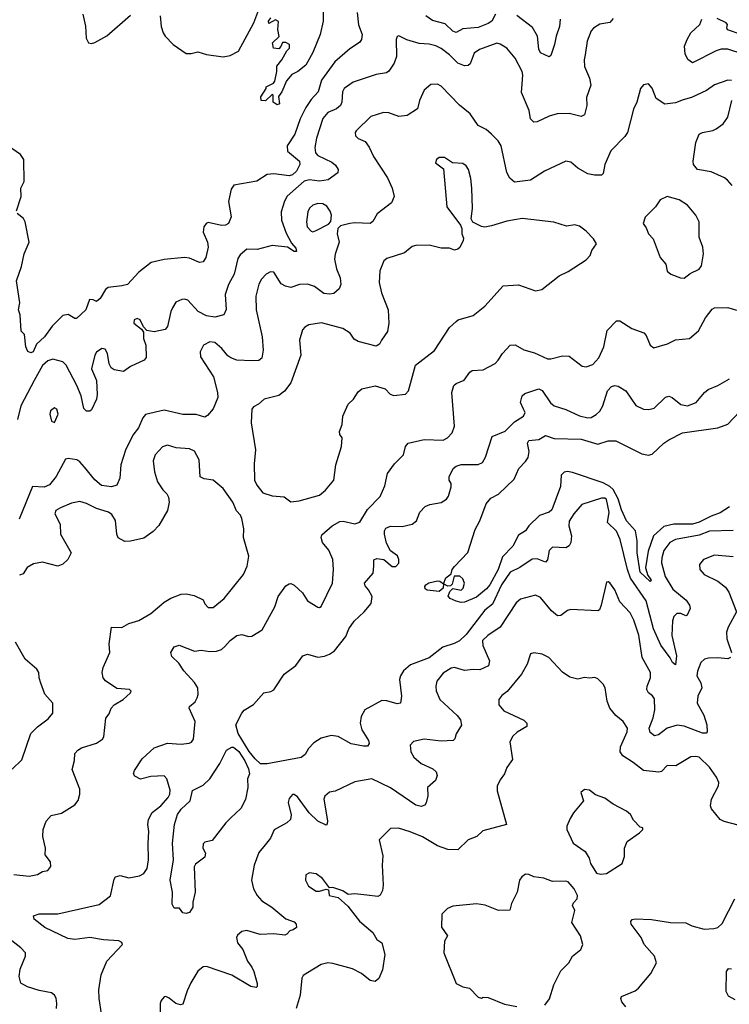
# Model space of a CAD drawing. Extents: x 2133489 to 2292442, y 756223 to 916462.
# Tile 418 of 463: x 2253969 to 2258173, y 896290 to 902123. Entities that reach past the tile are written whole.
import ezdxf

# ---------------------------------------------------------------- set-up
doc = ezdxf.new("R2010")
doc.units = 0

msp = doc.modelspace()

# ---------------------------------------------------------------- linework, layer by layer
at = {"layer": '0CON20XD'}
for points in [[(2254800.5, 902145), (2254807.5, 902082.5), (2254818.5, 902045), (2254830, 902025), (2254878.1, 901975), (2254955, 901922.9), (2254985, 901922), (2255025, 901932.2), (2255075, 901915.6), (2255175, 901902.7), (2255215, 901910.4), (2255265, 901936.4), (2255355.5, 902105), (2255392, 902198)], [(2255968.2, 902165), (2255976.8, 902093.2), (2255997.8, 902035), (2255994.4, 902005), (2255981.7, 901988.3), (2255925, 901949.2), (2255836.3, 901873.7), (2255757.9, 901765), (2255737.2, 901695), (2255695, 901649.1), (2255665, 901603.3), (2255631.4, 901535), (2255598.4, 901445), (2255553.6, 901375), (2255554.7, 901344.7), (2255626.4, 901285), (2255628.5, 901265), (2255609.8, 901225), (2255585, 901204.4), (2255565, 901198.4), (2255475, 901209.7), (2255435, 901205.8), (2255374, 901166), (2255237.9, 901142.1), (2255220.9, 901119.1), (2255205.7, 901045), (2255221.2, 900955), (2255206.7, 900915), (2255187.5, 900905), (2255165, 900903.5), (2255085, 900921.4), (2255073.6, 900916.4), (2255060.6, 900895), (2255055.6, 900865), (2255081.5, 900805), (2255085.5, 900775), (2255072.5, 900715), (2255055, 900688), (2255035, 900684.3), (2254975, 900709.5), (2254945, 900714.6), (2254825, 900702.8), (2254748.6, 900685), (2254675, 900626.9), (2254607.5, 900555), (2254575, 900545.4), (2254492.9, 900537.1), (2254476.9, 900525), (2254445, 900471.2), (2254425, 900453.8), (2254405, 900463.8), (2254382.5, 900465), (2254361.2, 900405), (2254305, 900352.5), (2254295, 900352.5), (2254255.6, 900375.6), (2254225, 900370), (2254162.1, 900307.9), (2254116.4, 900245), (2254069.4, 900200.6), (2254049.5, 900155), (2254035, 900148.9), (2254017.3, 900157.3), (2254006.2, 900185), (2253997, 900257), (2253978.3, 900278.3), (2253972, 900375), (2253961.9, 900405), (2253970, 900445), (2253949.2, 900575), (2253979.5, 900660.5), (2253995.5, 900735), (2254024.5, 900805), (2254002, 900925), (2253991.2, 900945), (2253954.2, 900974.2)], [(2254343.3, 902155), (2254359.4, 902085), (2254362.7, 902012.7), (2254375.7, 901985.7), (2254395, 901981.9), (2254415, 901988.2), (2254485, 902027.3), (2254625, 902149.2)], [(2255767.7, 902182.3), (2255766.7, 902115), (2255749.4, 902035), (2255705, 901928.8), (2255665, 901852.5), (2255617.5, 901815), (2255581.2, 901798.8), (2255548.8, 901761.2), (2255522.5, 901695), (2255503, 901667), (2255507.5, 901625), (2255495, 901617.5), (2255470, 901635), (2255470, 901675), (2255465, 901680), (2255425, 901642.5), (2255400, 901645), (2255397.5, 901665), (2255430, 901715), (2255430, 901725), (2255473, 901747), (2255480.7, 901759.3), (2255492.5, 901815), (2255492.5, 901847.5), (2255522.5, 901885), (2255551.2, 901938.8), (2255567.5, 901955), (2255566.7, 901975), (2255545, 901986.7), (2255525, 901987.5), (2255517, 901963), (2255505, 901950), (2255473.6, 901953.6), (2255467.5, 901985), (2255506.4, 902023.6), (2255497.5, 902065), (2255501.7, 902111.7), (2255485, 902122.5), (2255445, 902100), (2255443.3, 902113.3), (2255457, 902133)], [(2256787.3, 902155), (2256765.3, 902115), (2256745, 902099.3), (2256685, 902076.2), (2256595, 902068.7), (2256555, 902046.4), (2256535, 902054.6), (2256489.1, 902099.1), (2256415, 902117.5), (2256375, 902146.4)], [(2257170.4, 902125), (2257166.6, 902083.4), (2257146.4, 902025), (2257138.1, 901975), (2257115, 901910), (2257105, 901903.3), (2257055, 901926.2), (2257045, 901947.5), (2257036.2, 902025), (2257006.1, 902076.1), (2256915, 902147.2)], [(2257485, 902130), (2257465, 902105.8), (2257405, 902095.6), (2257367.6, 902072.4), (2257353.7, 902056.3), (2257331.4, 901995), (2257319.2, 901915), (2257312.9, 901885), (2257315.7, 901845), (2257345.6, 901775.6), (2257351.9, 901735), (2257327.8, 901662.2), (2257328.5, 901615), (2257315, 901558.8), (2257295, 901549.4), (2257225, 901567.1), (2257152.5, 901565), (2257105, 901550.8), (2257035, 901518.1), (2257015.8, 901515.8), (2256994.4, 901535), (2256986.4, 901585), (2256941.9, 901691.9), (2256949.5, 901795), (2256945.5, 901815), (2256904.5, 901894.5), (2256855, 901954.2), (2256815, 901978.6), (2256795, 901982.9), (2256693.3, 901946.7), (2256660.6, 901925), (2256638.6, 901861.4), (2256625, 901851.4), (2256605, 901849.1), (2256565.2, 901865.2), (2256515.5, 901915), (2256465, 901952.1), (2256435, 901968.8), (2256395, 901978.2), (2256335, 901981.5), (2256263.4, 902003.4), (2256215, 902026.7), (2256205, 902022.5), (2256198.8, 902005), (2256202.2, 901905), (2256188.5, 901865), (2256155, 901817.1), (2256141.7, 901808.3), (2256081.4, 901798.6), (2255945, 901752.7), (2255891.4, 901715), (2255880.6, 901695), (2255877.8, 901635), (2255870, 901615), (2255845, 901595.5), (2255795, 901573.5), (2255765, 901538), (2255728.1, 901421.9), (2255716.7, 901365), (2255721.8, 901335), (2255735, 901318.2), (2255819, 901279), (2255840.6, 901260.6), (2255855.5, 901235), (2255854.2, 901215), (2255796.8, 901173.2), (2255745, 901166.2), (2255685, 901173.4), (2255655, 901166.5), (2255553.4, 901076.6), (2255538.7, 901048.7), (2255517.1, 900985), (2255519.6, 900935), (2255548.5, 900858.5), (2255578.9, 900798.9), (2255605, 900769.4), (2255609.5, 900750.5), (2255595, 900750.4), (2255555, 900774.7), (2255465.3, 900784.7), (2255375, 900762.2), (2255315, 900763.1), (2255275, 900730), (2255261.1, 900708.9), (2255240, 900615), (2255205.6, 900555), (2255186.7, 900495), (2255193.1, 900406.9), (2255178.8, 900375), (2255125, 900361.2), (2255075, 900368.2), (2255027.1, 900395), (2254965, 900462), (2254945, 900468), (2254930, 900465), (2254895, 900450), (2254873.8, 900415), (2254864, 900395), (2254843.9, 900306.1), (2254831.7, 900288.3), (2254765, 900273.8), (2254722.5, 900282.5), (2254702.5, 900302.5), (2254683.3, 900345), (2254665, 900352), (2254646.7, 900345), (2254646.2, 900325), (2254690, 900290), (2254701.7, 900271.7), (2254702.5, 900235), (2254716.2, 900195), (2254718.6, 900121.4), (2254706.7, 900105), (2254625, 900069.2), (2254585, 900038), (2254528.3, 900048.3), (2254511.2, 900061.2), (2254500, 900085), (2254488.9, 900145), (2254475, 900172), (2254455, 900175.7), (2254425, 900154), (2254414.5, 900135), (2254394.6, 900055), (2254424.4, 899985), (2254428.3, 899901.7), (2254423.8, 899875), (2254395, 899812.5), (2254385, 899803.3), (2254365, 899803.3), (2254348.8, 899818.8), (2254332.7, 899895), (2254307.8, 899955), (2254245, 900075.6), (2254225, 900096.5), (2254165, 900110.9), (2254135, 900102.7), (2254105, 900074.4), (2254054.8, 899985.2), (2253975.4, 899835), (2253956.5, 899753.5)], [(2258255, 901917.6), (2258165, 901948.2), (2258125, 901947.2), (2258095, 901938.2), (2257955, 901868.1), (2257926.3, 901886.3), (2257910.9, 901920.9), (2257907.5, 901965), (2257922.7, 902005), (2257945.3, 902044.7), (2257998.2, 902095), (2258010.5, 902125)], [(2258244.1, 902034.1), (2258162.8, 902062.8), (2258157.8, 902075), (2258161.8, 902095), (2258153.8, 902105), (2258100.3, 902130.3)], [(2258185, 901762), (2258165, 901764.2), (2258085, 901737.5), (2258037.2, 901702.8), (2257948.8, 901661.2), (2257898.8, 901648.8), (2257855, 901629.6), (2257791.7, 901621.7), (2257739.2, 901655), (2257715, 901717.5), (2257695, 901742.5), (2257665, 901737.5), (2257646.7, 901715), (2257625.8, 901635), (2257605, 901592.5), (2257570, 901455), (2257555, 901430.8), (2257470.6, 901345), (2257435.6, 901265), (2257425, 901212.5), (2257415, 901202), (2257375, 901200.8), (2257335, 901209.2), (2257275, 901242.5), (2257235, 901278.8), (2257205, 901283.8), (2257078.8, 901225), (2256995, 901171.9), (2256901.2, 901161.2), (2256873.6, 901183.6), (2256855, 901216.7), (2256820.6, 901375), (2256804.2, 901405), (2256765, 901444), (2256732.1, 901472.1), (2256685.7, 901495.7), (2256638, 901565), (2256575, 901617.1), (2256465, 901728), (2256445, 901741.4), (2256405, 901738.6), (2256365, 901705.8), (2256336.9, 901645), (2256325.5, 901594.5), (2256265, 901554.3), (2256215, 901548.5), (2256155, 901570.5), (2256125, 901573.5), (2256050.2, 901549.8), (2255963.3, 901465), (2255956.4, 901453.6), (2255958.8, 901435), (2255975, 901418.8), (2256015, 901401.2), (2256038.6, 901368.6), (2256065, 901312), (2256148.1, 901185), (2256175.4, 901125.4), (2256187.5, 901075), (2256172, 901038), (2256086.7, 900973.3), (2256061.8, 900928.2), (2256044.4, 900915.6), (2255955, 900918.9), (2255925.4, 900914.6), (2255869.2, 900900.8), (2255853.9, 900886.1), (2255850.8, 900855), (2255861.9, 900805), (2255837.2, 900732.8), (2255834.6, 900704.6), (2255846.7, 900646.7), (2255867, 900593), (2255871.4, 900555), (2255861.7, 900528.3), (2255829.2, 900500.8), (2255804, 900496), (2255770.4, 900500.4), (2255715, 900543.1), (2255675, 900555.5), (2255626.7, 900553.3), (2255575, 900536.5), (2255543.7, 900543.7), (2255518.3, 900558.3), (2255475, 900628), (2255455, 900630), (2255428.8, 900615), (2255401.2, 900585), (2255385, 900556.7), (2255367.1, 900485), (2255370, 900405), (2255405.6, 900245), (2255410.6, 900165), (2255403.1, 900116.9), (2255385, 900103.3), (2255345, 900102.2), (2255255, 900106), (2255219.7, 900119.7), (2255201.3, 900131.3), (2255166.9, 900175), (2255125, 900210), (2255095, 900213.6), (2255057.1, 900195), (2255038.5, 900155), (2255040, 900125), (2255116.8, 900006.8), (2255141.4, 899915), (2255142.5, 899885), (2255115, 899817.5), (2255081.7, 899778.3), (2255065, 899768.8), (2255015, 899784.4), (2254935.7, 899784.3), (2254825, 899809.1), (2254715, 899784), (2254699.2, 899765), (2254672.5, 899705), (2254638.8, 899661.2), (2254596.3, 899573.6), (2254567.3, 899485), (2254563, 899407), (2254545.5, 899364.5), (2254513.6, 899356.4), (2254453.6, 899363.6), (2254415, 899397.5), (2254352, 899472), (2254325, 899504.2), (2254306.7, 899515), (2254256.2, 899523.8), (2254240, 899520), (2254185, 899416), (2254145, 899367.5), (2254115, 899353.1), (2254045, 899357.5), (2253965.9, 899164.1)], [(2258190.2, 901140.2), (2258162.2, 901172.2), (2258145.4, 901185.4), (2258065, 901221.5), (2257985, 901234.4), (2257961.8, 901265), (2257959.5, 901285), (2257975.5, 901395), (2257995, 901444.2), (2258014.6, 901455.4), (2258075, 901466.2), (2258095, 901475.4), (2258136.7, 901505), (2258164.4, 901545), (2258188.5, 901645)], [(2253950.8, 900990.8), (2253977.3, 901075), (2253975.5, 901125), (2253996.1, 901165), (2253994.4, 901295), (2253974.3, 901325), (2253897, 901377)], [(2255575, 899267.5), (2255625, 899272), (2255745, 899305.8), (2255780.8, 899335), (2255829.2, 899395), (2255842.5, 899485), (2255876, 899595), (2255880, 899645), (2255866, 899666), (2255864, 899684), (2255880, 899725), (2255884, 899775), (2255914.2, 899845.8), (2255946.7, 899875), (2255975, 899917.5), (2255995, 899936.7), (2256075, 899953.8), (2256135, 899935.7), (2256164, 899905), (2256185, 899895.8), (2256255, 899903.8), (2256272, 899925), (2256313.6, 900076.4), (2256426.3, 900163.7), (2256515, 900300), (2256554, 900335), (2256567.5, 900345), (2256655, 900370), (2256723.8, 900425), (2256834.1, 900545.9), (2256925, 900552), (2257025, 900516.7), (2257062.5, 900525), (2257164.2, 900605.8), (2257218.3, 900631.7), (2257325, 900701.2), (2257348, 900725), (2257358.8, 900755), (2257386.2, 900795), (2257368.8, 900825), (2257325, 900870), (2257285, 900900), (2257258.3, 900908.3), (2257209.3, 900899.3), (2257134.3, 900924.3), (2256945, 900945.6), (2256855, 900929.2), (2256765, 900900.8), (2256725, 900893.8), (2256705, 900896.7), (2256653.9, 900923.9), (2256643.9, 900943.9), (2256650.8, 901005), (2256647.1, 901125), (2256642.7, 901182.7), (2256628, 901235), (2256615, 901258), (2256595, 901270), (2256534, 901274), (2256485, 901306), (2256453.9, 901306.1), (2256437.5, 901295), (2256432.5, 901275), (2256479.3, 901239.3), (2256499.2, 901015), (2256580, 900905), (2256587.5, 900885), (2256587.5, 900855), (2256598.3, 900828.3), (2256596.2, 900815), (2256575.8, 900774.2), (2256565, 900763.3), (2256545, 900756.7), (2256515, 900770), (2256465, 900770), (2256395, 900788), (2256315, 900785.8), (2256295, 900780), (2256248.9, 900741.1), (2256145, 900708.9), (2256125.8, 900695), (2256101.9, 900635), (2256099.4, 900565), (2256113.1, 900505), (2256152, 900405), (2256156.2, 900325), (2256147.5, 900275), (2256112.9, 900225), (2256100.3, 900199.7), (2256081.2, 900188.8), (2255975, 900215.7), (2255951.1, 900231.1), (2255926, 900265), (2255883.4, 900293.4), (2255757.3, 900327.3), (2255682.5, 900315), (2255658.3, 900301.7), (2255644, 900285), (2255627.1, 900225), (2255634.3, 900135), (2255575, 899971.2), (2255536.9, 899923.1), (2255505, 899895.8), (2255416.7, 899875), (2255383.3, 899845), (2255355, 899830), (2255344.3, 899815), (2255339.4, 899735), (2255365.5, 899574.5), (2255357.6, 899492.4), (2255359.5, 899395), (2255374.6, 899364.6), (2255409.7, 899319.7), (2255465, 899302.9), (2255535, 899295.8), (2255575, 899267.5)], [(2255705, 900866.9), (2255725, 900874.4), (2255798.6, 900911.4), (2255812.9, 900927.1), (2255815.5, 900965), (2255809.1, 900989.1), (2255788.3, 901018.3), (2255765, 901031.2), (2255735, 901033.1), (2255705.3, 901024.7), (2255685, 901005.7), (2255676.9, 900985), (2255667.5, 900925), (2255672.1, 900895), (2255695, 900869.4), (2255705, 900866.9)], [(2257905, 900591.2), (2257941.7, 900618.3), (2257993.8, 900645), (2258009.2, 900665), (2258020, 900735), (2258017.1, 900775), (2257994.4, 900835), (2257994, 900925), (2257973.8, 900965), (2257924.5, 901024.5), (2257876.7, 901055), (2257805, 901076.2), (2257763.3, 901055), (2257736.4, 901013.6), (2257675, 900953.3), (2257663.3, 900915), (2257680.7, 900890.7), (2257694.2, 900854.2), (2257721.2, 900825), (2257763.2, 900713.2), (2257796.2, 900675), (2257805, 900632.5), (2257826.1, 900616.1), (2257883.6, 900593.6), (2257905, 900591.2)], [(2254454.6, 896234.6), (2254440, 896325), (2254438.7, 896375), (2254451.6, 896465), (2254484.8, 896545.2), (2254578.8, 896645), (2254575, 896656.7), (2254556.6, 896666.6), (2254465, 896672.1), (2254385, 896686.2), (2254295, 896673.1), (2254255, 896680.6), (2254118, 896745), (2254054.4, 896795), (2254050.8, 896815), (2254084.6, 896825.4), (2254195, 896825.5), (2254439.1, 896880.9), (2254507.4, 896932.6), (2254528.1, 897031.9), (2254536.7, 897045), (2254565, 897053.8), (2254615, 897040), (2254679.1, 897050.9), (2254705, 897064.2), (2254724.3, 897095), (2254732.9, 897145), (2254729.4, 897245), (2254734.4, 897314.4), (2254728.6, 897355), (2254732.9, 897385), (2254753.1, 897426.9), (2254805, 897465.7), (2254848.6, 897515), (2254858.6, 897535), (2254860.5, 897559.5), (2254841.3, 897625), (2254825, 897642.7), (2254745, 897639.6), (2254685, 897623.3), (2254651.2, 897641.2), (2254643.3, 897655), (2254649.2, 897675), (2254695.4, 897744.6), (2254765, 897808.6), (2254845, 897836.5), (2254925, 897830.6), (2254972.7, 897837.3), (2254987.5, 897842.5), (2254998.3, 897861.7), (2255008.9, 897965), (2254973.3, 898045), (2254975.8, 898055), (2255008.2, 898081.8), (2255020, 898105), (2255026.2, 898125), (2255023.8, 898165), (2255005, 898196.5), (2254942.1, 898265), (2254910.9, 898310.9), (2254869.5, 898349.5), (2254864, 898375), (2254885, 898408), (2254913, 898417), (2255005, 898381.2), (2255045, 898388.2), (2255095, 898379.1), (2255135, 898381.8), (2255165, 898392.5), (2255185, 898409.4), (2255215.6, 898445), (2255255, 898475.6), (2255285, 898481.4), (2255325, 898469.2), (2255345, 898471.4), (2255405, 898508), (2255481.4, 898645), (2255500, 898705), (2255545, 898768.8), (2255565, 898781.2), (2255575, 898783.3), (2255595, 898773.3), (2255645, 898726.7), (2255675, 898681.2), (2255735, 898643.3), (2255745, 898640), (2255755, 898646.7), (2255821.4, 898785), (2255828.6, 898865), (2255824.4, 898925), (2255799.8, 898979.8), (2255763.1, 899025), (2255755.6, 899055), (2255759.7, 899070.3), (2255820.6, 899125), (2255865, 899150.6), (2255885, 899153.1), (2255955, 899136.9), (2255985, 899145.8), (2256028.7, 899221.3), (2256105, 899298.8), (2256131.7, 899361.7), (2256147.1, 899435), (2256188.9, 899491.1), (2256242, 899545), (2256253.8, 899595), (2256270, 899615), (2256365, 899635.4), (2256477.9, 899632.1), (2256503.4, 899646.6), (2256531.2, 899675), (2256544.4, 899715), (2256528.6, 899915), (2256541.9, 899955), (2256555, 899966.7), (2256602.4, 899987.6), (2256636.2, 900035), (2256650, 900045), (2256715, 900049.2), (2256785, 900085.7), (2256804.5, 900105.5), (2256828.6, 900145), (2256875, 900194.2), (2256905, 900196.5), (2256955, 900167.1), (2257019.1, 900149.1), (2257095, 900113.1), (2257115, 900113.1), (2257185, 900132.5), (2257225, 900130), (2257300.3, 900070.3), (2257325.8, 900065.8), (2257365, 900080.8), (2257399.5, 900120.5), (2257429.5, 900185), (2257449.1, 900280.9), (2257505, 900338.8), (2257525, 900338.8), (2257595, 900294.4), (2257666.9, 900266.9), (2257681.2, 900251.2), (2257704.3, 900194.3), (2257725, 900178.8), (2257807.6, 900202.4), (2257855, 900225.6), (2257936.7, 900235), (2257990.3, 900279.7), (2258032.8, 900357.2), (2258072.2, 900407.8), (2258084.4, 900415.6), (2258165, 900417.8), (2258215, 900402.9)], [(2258195, 899097.5), (2258055, 899092.4), (2257995, 899069.1), (2257855, 899042.7), (2257821.5, 899025), (2257785, 898978.6), (2257772.5, 898935), (2257771.1, 898905), (2257792.2, 898825), (2257839.4, 898749.4), (2257917.1, 898685), (2257936.5, 898655), (2257941.1, 898635), (2257924.1, 898595.9), (2257915, 898592), (2257885, 898604.3), (2257862.5, 898605), (2257845, 898586.7), (2257837.4, 898562.6), (2257832.2, 898475), (2257860.8, 898355), (2257855, 898301.2), (2257835.7, 898315), (2257823.1, 898343.1), (2257768.2, 898418.2), (2257724.3, 898515), (2257681.2, 898681.2), (2257587.2, 898815), (2257569.6, 898865), (2257526, 899044), (2257505, 899092.2), (2257450.7, 899145), (2257462, 899205), (2257445, 899280), (2257435, 899287.7), (2257415, 899288.8), (2257299.1, 899250.9), (2257251.4, 899195), (2257225, 899152.5), (2257221.4, 899125), (2257238.6, 899065), (2257234.3, 899025.7), (2257225, 899006.7), (2257205, 898994.2), (2257125, 898997.5), (2257105, 898978), (2257096.2, 898923.8), (2257085, 898908.6), (2257035, 898928.2), (2257005, 898926.2), (2256932.2, 898877.8), (2256875, 898849.5), (2256824.2, 898775.8), (2256769.6, 898660.4), (2256724.1, 898625), (2256615, 898480.3), (2256575, 898442.7), (2256542.7, 898427.3), (2256475, 898406.7), (2256395, 898341.8), (2256285, 898301.6), (2256242.8, 898265), (2256225, 898236.9), (2256219.4, 898215), (2256230.5, 898115), (2256225.6, 898074.4), (2256205, 898069.4), (2256145, 898088.2), (2256115, 898088.9), (2256013.5, 898035), (2255992.2, 897995), (2255985.6, 897955), (2255995.4, 897915.4), (2256035, 897852.5), (2256039.2, 897835), (2256030, 897820), (2256005, 897818.6), (2255932.9, 897832.9), (2255855, 897876.2), (2255815, 897883.3), (2255755, 897866.5), (2255711.2, 897838.8), (2255679.4, 897805), (2255660.9, 897769.1), (2255637.3, 897752.7), (2255434.7, 897715.3), (2255395.3, 897715.3), (2255364.8, 897744.8), (2255327.9, 897787.9), (2255262.5, 897895), (2255248.6, 897945), (2255284.3, 898015.7), (2255298.3, 898031.7), (2255355, 898066.2), (2255414.7, 898135.3), (2255457.3, 898142.7), (2255475, 898153.6), (2255535, 898246.7), (2255605, 898298), (2255646, 898355), (2255675, 898363.6), (2255735, 898347.1), (2255775, 898351.8), (2255805, 898363.8), (2255833.6, 898385), (2255900.4, 898469.6), (2255918.8, 898515), (2255950.1, 898559.9), (2256010.4, 898615), (2256050.9, 898665), (2256056.7, 898705), (2256035, 898746.2), (2256015, 898770), (2256012.5, 898785), (2256063.8, 898845), (2256067.5, 898887.5), (2256067.7, 898922.3), (2256085, 898931.4), (2256125.6, 898925.6), (2256175, 898884.3), (2256196.6, 898883.4), (2256215, 898902.5), (2256215.6, 898925), (2256206.6, 898946.6), (2256166.6, 898976.6), (2256142.5, 899022.5), (2256130.4, 899075), (2256130, 899095), (2256138.5, 899111.5), (2256165, 899122.3), (2256235, 899120.4), (2256295, 899134.3), (2256319.2, 899155), (2256338.6, 899205), (2256371.1, 899238.9), (2256398.3, 899251.7), (2256466.3, 899263.7), (2256497, 899283), (2256510.2, 899299.8), (2256525.4, 899355), (2256525.4, 899375), (2256514.3, 899395), (2256512.7, 899415), (2256536.8, 899463.2), (2256555, 899477.3), (2256585, 899488), (2256685, 899487.5), (2256711.1, 899498.9), (2256727.8, 899532.2), (2256767.3, 899652.7), (2256845, 899686), (2256899.9, 899740.1), (2256953.5, 899775), (2256962.9, 899795), (2256953.8, 899816.2), (2256935.9, 899855), (2256945.3, 899894.7), (2256961.4, 899908.6), (2257045, 899935.7), (2257065, 899925.7), (2257112.7, 899852.7), (2257135.4, 899835.4), (2257205, 899814.4), (2257285.5, 899775.5), (2257335, 899763.3), (2257355, 899765.6), (2257385, 899783.3), (2257405.7, 899804.3), (2257423.7, 899836.3), (2257451.2, 899925), (2257475, 899949.4), (2257495, 899955.6), (2257515, 899951.9), (2257560, 899925), (2257618.3, 899838.3), (2257665, 899815.7), (2257695.7, 899814.3), (2257727.9, 899822.1), (2257795, 899886.9), (2257815, 899892.2), (2257835, 899884.4), (2257885, 899844.2), (2257925, 899835.7), (2257976, 899855), (2258026, 899915), (2258047.9, 899932.1), (2258105, 899955.7), (2258175, 899995.6)], [(2254175, 899737.5), (2254196, 899785), (2254190, 899815), (2254175, 899823.3), (2254151.2, 899805), (2254146.7, 899785), (2254157.5, 899745), (2254175, 899737.5)], [(2258175, 899237.6), (2258118.8, 899201.2), (2258065, 899182.7), (2257995, 899146), (2257955, 899134.8), (2257845, 899134.8), (2257785, 899119.8), (2257723.5, 899065), (2257692, 898975), (2257676.2, 898875), (2257690.7, 898830.7), (2257709.4, 898805), (2257705, 898794.4), (2257645, 898849.4), (2257627, 898965), (2257627.4, 899035), (2257617.5, 899095), (2257564.8, 899155), (2257535, 899218.5), (2257514.3, 899285), (2257485, 899339.1), (2257465, 899358.4), (2257425, 899378.8), (2257245, 899440.8), (2257215, 899445.5), (2257195, 899442.9), (2257177.5, 899425), (2257172.6, 899357.4), (2257120.6, 899219.4), (2257105, 899205.7), (2257048.8, 899185), (2256986.2, 899125), (2256966.2, 899095), (2256925, 899068.8), (2256890, 899005), (2256830, 898940), (2256804.6, 898865.4), (2256755, 898775.8), (2256735, 898750.6), (2256675, 898701.4), (2256605, 898672), (2256585, 898670), (2256555, 898677.5), (2256520, 898695), (2256508.3, 898708.3), (2256517.5, 898735), (2256535, 898752.5), (2256583.6, 898743.6), (2256595.7, 898754.3), (2256603.3, 898785), (2256595, 898810), (2256576, 898826), (2256543.6, 898826.4), (2256531.2, 898778.8), (2256521.7, 898768.3), (2256505, 898766.2), (2256480, 898780), (2256477.5, 898755), (2256455, 898736.2), (2256382.5, 898742.5), (2256371.2, 898751.2), (2256368.8, 898765), (2256374.3, 898775.7), (2256393.3, 898786.7), (2256445, 898799.2), (2256457.5, 898797.5), (2256480, 898780), (2256493.9, 898816.1), (2256525, 898840), (2256532, 898865), (2256545, 898883.8), (2256623.6, 898966.4), (2256666.8, 899103.2), (2256694.4, 899155), (2256732, 899255), (2256760.9, 899289.1), (2256805, 899312.5), (2256898.7, 899401.3), (2256925.7, 899465), (2256965.8, 899505), (2256981.1, 899528.9), (2256987.3, 899565), (2256976.7, 899615), (2256985, 899630), (2257045, 899636.5), (2257085, 899658.8), (2257135, 899640.9), (2257295, 899638), (2257395, 899607.5), (2257455, 899627.1), (2257501.4, 899628.6), (2257655, 899550.5), (2257695, 899542.7), (2257715, 899550), (2257785, 899614.6), (2257815, 899634.6), (2257895, 899674.6), (2258105, 899704.6), (2258164, 899726), (2258235, 899800.8)], [(2253935, 897058.5), (2254025, 897050), (2254075, 897058.8), (2254105, 897076.2), (2254135, 897083.3), (2254153.8, 897106.2), (2254152, 897135), (2254120, 897175), (2254121.4, 897215), (2254105.8, 897285), (2254108, 897325), (2254126.7, 897375), (2254155, 897408), (2254216.9, 897423.1), (2254295, 897472.5), (2254315, 897496.7), (2254325.5, 897535), (2254325.4, 897565), (2254280.7, 897680.7), (2254294.4, 897735), (2254295.6, 897775), (2254312.9, 897795), (2254335, 897808.5), (2254423.6, 897836.4), (2254459.8, 897860.2), (2254467.8, 897875), (2254479.4, 897985), (2254498.3, 898011.7), (2254510, 898045), (2254528, 898065), (2254581.2, 898095), (2254626, 898135), (2254628.8, 898145), (2254618.8, 898155), (2254545, 898161.4), (2254476.7, 898206.7), (2254464.2, 898225), (2254457.5, 898255), (2254464.3, 898285), (2254502.5, 898375), (2254499.2, 898425), (2254512.5, 898525), (2254575, 898522.2), (2254615, 898545.5), (2254675, 898562.9), (2254745, 898605.4), (2254825, 898671.5), (2254865, 898695.5), (2254925, 898718.8), (2254955, 898721.5), (2255002, 898712), (2255055, 898686.2), (2255065, 898663.3), (2255085, 898641.2), (2255115, 898641.2), (2255180, 898695), (2255294.4, 898835.6), (2255317.1, 898885), (2255326.2, 898945), (2255295.6, 899055.6), (2255296.8, 899106.8), (2255285, 899167.5), (2255277.1, 899187.1), (2255252.5, 899212.5), (2255231.4, 899265), (2255175, 899345.8), (2255114.5, 899394.5), (2255062.1, 899402.1), (2255038.8, 899415), (2255031.9, 899515), (2255005, 899566), (2254975, 899580), (2254896.8, 899586.8), (2254845, 899601.9), (2254815, 899592.9), (2254771.9, 899545), (2254759.5, 899509.5), (2254767.5, 899445), (2254784.5, 899384.5), (2254817.2, 899337.2), (2254840.8, 899315), (2254850.6, 899295), (2254855.5, 899265), (2254844.6, 899215), (2254794, 899126), (2254759.9, 899090.1), (2254705, 899052.3), (2254625, 899033.8), (2254591.5, 899031.5), (2254553.4, 899053.4), (2254543.8, 899075), (2254535.9, 899155.9), (2254515, 899191.4), (2254495, 899206.4), (2254425, 899226.7), (2254365, 899256.9), (2254325, 899269.2), (2254275, 899259.2), (2254210.5, 899230.5), (2254182.5, 899215), (2254177.1, 899195), (2254208.6, 899135), (2254211.4, 899075), (2254274.2, 898965), (2254254.2, 898925), (2254225, 898897.1), (2254195, 898885.6), (2254105, 898909.4), (2254051.5, 898898.5), (2254012.4, 898877.6), (2253990.5, 898839.5), (2253967.7, 898832.3)], [(2258195, 898941.1), (2258085, 898950), (2258020, 898925), (2257995.8, 898895), (2257997.5, 898865), (2258025, 898835.8), (2258105, 898797.1), (2258151.1, 898761.1), (2258170.7, 898730.7), (2258215.7, 898615), (2258165.4, 898524.6), (2258156.2, 898493.8), (2258158.5, 898455), (2258185.5, 898375)], [(2258180, 898345), (2258165, 898336), (2258105, 898342.3), (2258048.9, 898341.1), (2258026.7, 898335), (2258005, 898314), (2257983.6, 898263.6), (2257981.2, 898235), (2258003.5, 898195), (2258010, 898165), (2257985.7, 898115), (2257983.3, 898075), (2258022.4, 898002.4), (2258039.1, 897945), (2258042, 897905), (2258035, 897896.2), (2258015, 897896.9), (2257905, 897938.2), (2257865, 897944.4), (2257805, 897926.7), (2257753.1, 897886.9), (2257729.7, 897880.3), (2257705, 897900), (2257698.2, 897925), (2257722, 897988), (2257731.6, 898035), (2257729.7, 898099.7), (2257717.6, 898117.6), (2257694.3, 898135), (2257684.5, 898155), (2257686.5, 898175), (2257706.5, 898225), (2257706.5, 898255), (2257657.1, 898345), (2257637.1, 898477.1), (2257608.2, 898565), (2257585, 898610), (2257523.8, 898673.8), (2257494.2, 898745), (2257465, 898786.7), (2257455, 898792.5), (2257445, 898790), (2257414, 898655), (2257403.6, 898626.4), (2257395, 898620), (2257235, 898628.6), (2257215, 898622.5), (2257175, 898594.3), (2257155, 898591.4), (2257120.4, 898620.4), (2257055, 898699.2), (2257025, 898714), (2256935, 898690), (2256911.2, 898668.8), (2256815.3, 898524.7), (2256743.1, 898475), (2256711.8, 898445), (2256712.1, 898415), (2256751.9, 898325), (2256745.4, 898294.6), (2256695, 898270.9), (2256655, 898273.6), (2256603.4, 898266.6), (2256545, 898284.4), (2256525, 898280.6), (2256478.7, 898251.3), (2256441.1, 898205), (2256434.4, 898175), (2256436.8, 898146.8), (2256457.5, 898095), (2256560.2, 898000.2), (2256580, 897975), (2256585.8, 897944.2), (2256555, 897893.3), (2256547.1, 897862.9), (2256536.9, 897853.1), (2256465, 897848.2), (2256365, 897860), (2256302.1, 897847.9), (2256282, 897825), (2256286, 897785), (2256305, 897754), (2256347.6, 897717.6), (2256416, 897685), (2256437.3, 897667.3), (2256442.9, 897645), (2256433.3, 897616.7), (2256384.2, 897575), (2256387.1, 897525), (2256377.3, 897482.7), (2256369.4, 897470.6), (2256347.3, 897462.7), (2256315, 897469.1), (2256165, 897571.8), (2256054.3, 897625.7), (2255955, 897608), (2255837.3, 897552.7), (2255805, 897546), (2255777.6, 897522.4), (2255771.1, 897505), (2255792.3, 897377.7), (2255791.2, 897358.8), (2255785, 897351.2), (2255734.7, 897374.7), (2255684.4, 897425), (2255615, 897520), (2255595, 897533.8), (2255585, 897533.8), (2255565, 897510), (2255558.9, 897485), (2255576.6, 897413.4), (2255574.2, 897385.8), (2255551.2, 897365), (2255476.9, 897323.1), (2255454, 897275), (2255422.5, 897235)], [(2253925, 897683.3), (2253981.2, 897738.8), (2254034.2, 897895), (2254075, 897934), (2254138.7, 897981.3), (2254166.2, 898015), (2254166.2, 898075), (2254117.7, 898127.7), (2254095, 898192.5), (2254083.8, 898225), (2254082, 898255), (2254070.8, 898275), (2254000.8, 898335), (2253943.8, 898435)], [(2258225, 897351.1), (2258142.6, 897372.6), (2258119.2, 897385), (2258067.9, 897447.9), (2258061.4, 897465), (2258067.1, 897505), (2258108, 897585), (2258110, 897605), (2258097.5, 897635), (2258055.2, 897695.2), (2257995, 897754.3), (2257975, 897758.9), (2257945, 897755.6), (2257857, 897703), (2257805, 897705.4), (2257770.3, 897669.7), (2257755, 897664.5), (2257665.4, 897675.4), (2257603.2, 897723.2), (2257542.4, 897762.4), (2257525.7, 897785), (2257528.1, 897815), (2257567.8, 897905), (2257568.9, 897925), (2257544.6, 897964.6), (2257500.2, 898000.2), (2257465.6, 898045), (2257448.9, 898085), (2257437.5, 898165), (2257425.6, 898185.6), (2257395, 898218.8), (2257376.1, 898226.1), (2257345, 898221.2), (2257315, 898226.2), (2257275, 898216.2), (2257228.7, 898228.7), (2257185, 898257.1), (2257103.7, 898343.7), (2257065, 898364), (2257015, 898372.5), (2256994.3, 898365.7), (2256975.7, 898305), (2256942.2, 898245), (2256856.5, 898143.5), (2256825, 898118.6), (2256807.5, 898095), (2256807.5, 898065), (2256838, 898028), (2256955, 897972.5), (2256974, 897955), (2256973.8, 897935), (2256917, 897903), (2256891.2, 897878.8), (2256873.3, 897845), (2256888.8, 897741.2), (2256855, 897692.5), (2256841.2, 897655), (2256815, 897620), (2256797.7, 897582.3), (2256797.5, 897555), (2256852.5, 897355), (2256712.9, 897317.1), (2256676.5, 897283.5), (2256625, 897263.8), (2256564.2, 897205.8), (2256505, 897206.9), (2256445, 897229.5), (2256355, 897281.5), (2256282.4, 897312.4), (2256213, 897333), (2256165, 897331.2), (2256098, 897265), (2256120.3, 897170.3), (2256115.6, 897115), (2256122.5, 896995), (2256118.6, 896965), (2256105, 896936.7), (2256091.2, 896928.8), (2256025, 896936.9), (2255955, 896943.8), (2255915, 896940), (2255883.3, 896963.3), (2255825, 896982.5), (2255805, 896980), (2255762.5, 897035), (2255725, 897062.9), (2255685, 897068.6), (2255665, 897056.2), (2255662, 897025), (2255679.7, 896989.7), (2255725, 896960), (2255745, 896960), (2255785, 896972.5), (2255798.3, 896968.3), (2255802.5, 896935), (2255855, 896922), (2255912.2, 896872.2), (2255983.1, 896783.1), (2256060.6, 896715), (2256084.1, 896674.1), (2256114.1, 896654.1), (2256131.4, 896585), (2256118, 896495), (2256097.1, 896442.9), (2256074.2, 896425.8), (2256045, 896430.8), (2255993.3, 896473.3), (2255941.2, 896501.2), (2255825, 896532.2), (2255795, 896535.6), (2255755, 896525.7), (2255675, 896475.8), (2255648.8, 896461.2), (2255640.8, 896445), (2255630, 896345), (2255607.5, 896265)], [(2254955, 896827.5), (2254935, 896832.5), (2254915, 896860), (2254885, 896860), (2254873, 896883), (2254873.8, 896955), (2254860.5, 897025), (2254879.7, 897145), (2254873.9, 897245), (2254887.1, 897355), (2254903.9, 897415), (2254925, 897446.5), (2254978.2, 897495), (2254993.5, 897556.5), (2255055, 897589.1), (2255096.2, 897625), (2255154.3, 897715.7), (2255194.1, 897795.9), (2255225, 897814.3), (2255235, 897814.3), (2255267.1, 897787.1), (2255303.4, 897733.4), (2255325.3, 897685), (2255330.5, 897655), (2255319.1, 897625), (2255320.9, 897575), (2255307.3, 897502.7), (2255279.9, 897450.1), (2255220.5, 897395), (2255189.4, 897365), (2255109.3, 897260.7), (2255065, 897250), (2255055, 897240), (2255053.3, 897215), (2255070, 897185), (2255068.8, 897175), (2255065, 897162.5), (2255010.3, 897119.7), (2255002, 897105), (2255008, 896955), (2254994.2, 896895.8), (2254993.8, 896865), (2254975, 896833.3), (2254955, 896827.5)], [(2257411.2, 897061.2), (2257445, 897064.2), (2257537.5, 897125), (2257551.2, 897165), (2257551.2, 897215), (2257568.8, 897255), (2257640, 897305), (2257660, 897325), (2257660, 897335), (2257645, 897340), (2257605, 897380), (2257586.7, 897415), (2257563.3, 897435), (2257485, 897475.7), (2257435, 897510.8), (2257380.3, 897530.3), (2257345, 897558.8), (2257315, 897562.5), (2257292.5, 897545), (2257310, 897495), (2257250, 897425), (2257229.3, 897390.7), (2257210, 897345), (2257211.2, 897325), (2257248.8, 897245), (2257320, 897195), (2257342.5, 897155), (2257350, 897125), (2257387, 897067), (2257411.2, 897061.2)], [(2255422.5, 897235), (2255385, 897190), (2255358.6, 897115), (2255342.2, 897025), (2255354.5, 896975), (2255375.7, 896935), (2255403.2, 896903.2), (2255462.9, 896865), (2255545, 896796.7), (2255595, 896778), (2255606, 896765), (2255608.8, 896745), (2255589.5, 896730.5), (2255570, 896725), (2255552.5, 896705), (2255539.5, 896700.5), (2255475, 896707.5), (2255393.2, 896703.2), (2255315, 896726.9), (2255285, 896722), (2255259.5, 896700.5), (2255254, 896685), (2255259.2, 896655), (2255290, 896615), (2255318.6, 896545), (2255345, 896510), (2255355.4, 896485.4), (2255375.8, 896414.2), (2255376, 896395), (2255370, 896390), (2255338.8, 896395), (2255225, 896461.8), (2255075, 896513.6), (2255055, 896512.2), (2255024, 896486), (2254982.6, 896417.4), (2254960.3, 896369.7), (2254935, 896291.2), (2254922.3, 896287.7), (2254895, 896295.6), (2254855, 896327.5), (2254835, 896336), (2254825, 896333.8), (2254807, 896313), (2254800.4, 896295), (2254801.6, 896235)], [(2257080, 896285), (2257107.9, 896322.1), (2257132.9, 896405), (2257175, 896488), (2257222.9, 896535), (2257244.6, 896575.4), (2257294, 896615), (2257306, 896645), (2257290.8, 896695), (2257240.6, 896775), (2257256.9, 896845), (2257243.8, 896875), (2257249.5, 896890.5), (2257272.5, 896915), (2257273.3, 896935), (2257254.1, 896974.1), (2257217.5, 897015), (2257205, 897020), (2257125, 897017.5), (2257075, 897036.9), (2257015, 897045.6), (2256985, 897060), (2256965, 897061.2), (2256943.3, 897045), (2256930, 897025), (2256916, 896955), (2256882.7, 896887.3), (2256872.5, 896847.5), (2256805, 896845.7), (2256727.2, 896877.2), (2256675, 896884.4), (2256535, 896870.8), (2256503.2, 896856.8), (2256470, 896825), (2256467.3, 896747.3), (2256504, 896695), (2256486, 896665), (2256482, 896595), (2256555, 896413.3), (2256595, 896393.8), (2256633.3, 896385), (2256685, 896332.5), (2256705, 896327.5), (2256715, 896332.5), (2256745, 896330), (2256840.7, 896290.7), (2256915, 896278)], [(2257560, 896275), (2257536.7, 896305), (2257530, 896325), (2257533.8, 896336.2), (2257615, 896370), (2257636, 896385), (2257708.1, 896471.9), (2257742, 896535), (2257730, 896575), (2257668.8, 896645), (2257650, 896685), (2257590.8, 896765), (2257590.3, 896779.7), (2257598.3, 896791.7), (2257615, 896797.1), (2257713, 896793), (2257825, 896775.7), (2257915, 896772), (2257950, 896755), (2258024.6, 896734.6), (2258081.2, 896738.8), (2258105, 896745.6), (2258131.5, 896768.5), (2258206.4, 896915)], [(2254188, 896265), (2254188.8, 896295), (2254185.9, 896325.9), (2254176.2, 896345), (2254158.3, 896358.3), (2254085, 896371.4), (2254015.8, 896394.2), (2253976.2, 896415), (2253965.8, 896455.8), (2253971.7, 896498.3), (2254004, 896575), (2254002.5, 896595), (2253976, 896625), (2253905, 896679.4)], [(2258207.4, 896317.4), (2258168.9, 896338.9), (2258153.9, 896366.1), (2258156, 896485), (2258168, 896502), (2258185, 896500.8)]]:
    msp.add_lwpolyline(points, dxfattribs=at)

doc.saveas('drawing.dxf')
